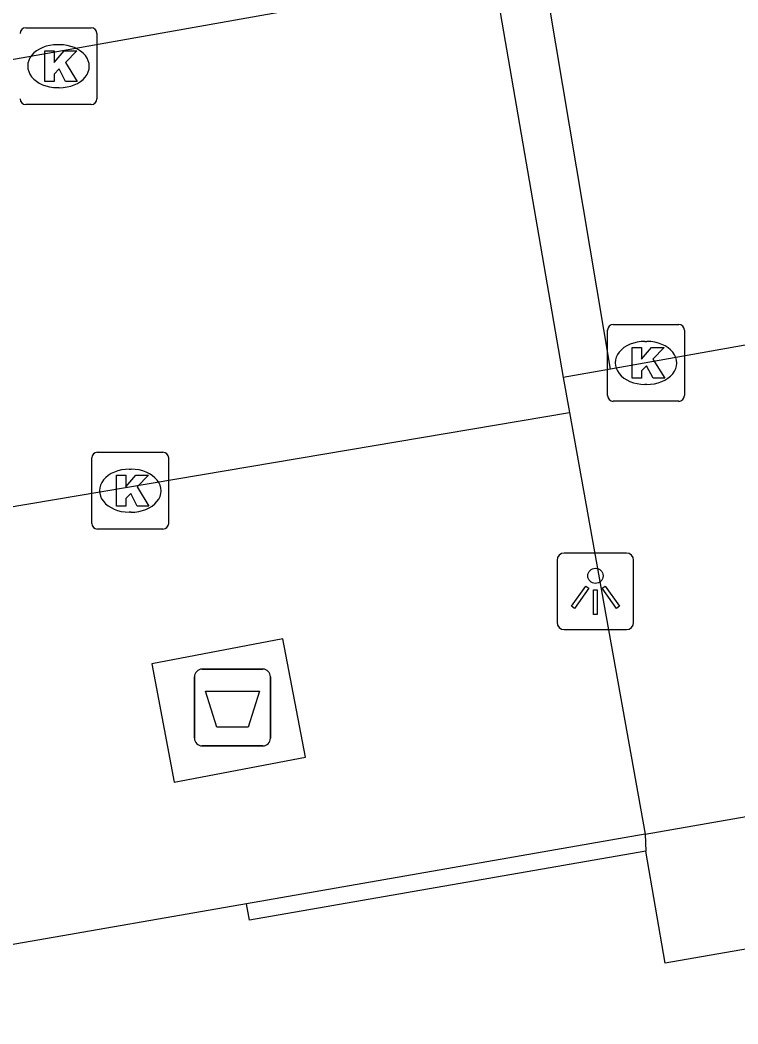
# Model space of a CAD drawing. Extents: x 162880 to 165536, y 384011 to 385179.
# Drawn here: x 164340.1 to 164349.45, y 384942.08 to 384955.14 of the extents above; entities that cross this region are included whole.
import ezdxf

# ---------------------------------------------------------------- set-up
doc = ezdxf.new("R2010")
doc.units = 0
for name, color, linetype in [('IMGEO_Afval_apart_plaats', 7, 'Continuous'), ('IMGEO_Kolk', 7, 'Continuous'), ('IMGEO_Lichtpunt', 7, 'Continuous'), ('IMGEO_Pand', 7, 'Continuous'), ('IMGEO_Rijbaan_lokaal_open', 7, 'Continuous'), ('IMGEO_Voetpad_gesloten', 7, 'Continuous'), ('IMGEO_Voetpad_open', 7, 'Continuous')]:
    doc.layers.add(name, color=color, linetype=linetype)

msp = doc.modelspace()

# ---------------------------------------------------------------- linework, layer by layer
at = {"layer": 'IMGEO_Afval_apart_plaats'}
for p, q in [((164342.471, 384946.695), (164343.261, 384946.695)), ((164343.261, 384946.695), (164342.471, 384946.695)), ((164342.371, 384945.795), (164342.371, 384946.595)), ((164342.371, 384946.595), (164342.371, 384945.795)), ((164343.361, 384946.595), (164343.361, 384945.795)), ((164343.361, 384945.795), (164343.361, 384946.595)), ((164343.261, 384945.695), (164342.471, 384945.695)), ((164342.471, 384945.695), (164343.261, 384945.695))]:
    msp.add_line(p, q, dxfattribs=at)
msp.add_lwpolyline([(164342.514, 384946.409), (164343.218, 384946.409), (164343.069, 384945.939), (164342.663, 384945.939), (164342.514, 384946.409)], dxfattribs=at)
for centre, start, end in [((164342.471, 384946.595), 90, 180), ((164342.471, 384946.595), 90, 180), ((164343.261, 384946.595), 0, 90), ((164343.261, 384946.595), 360, 90), ((164342.471, 384945.795), 180, 270), ((164342.471, 384945.795), 180, 270), ((164343.261, 384945.795), 270, 0), ((164343.261, 384945.795), 270, 0)]:
    msp.add_arc(centre, 0.1, start, end, dxfattribs=at)
at = {"layer": 'IMGEO_Kolk'}
for p, q in [((164340.175, 384955.042), (164341.027, 384955.042)), ((164341.101, 384954.968), (164341.101, 384954.116)), ((164340.588, 384954.822), (164340.613, 384954.822)), ((164340.611, 384954.262), (164340.586, 384954.262)), ((164341.027, 384954.042), (164340.175, 384954.042)), ((164347.749, 384950.254), (164347.749, 384951.106)), ((164347.824, 384951.18), (164348.676, 384951.18)), ((164348.75, 384951.106), (164348.75, 384950.254)), ((164348.237, 384950.96), (164348.262, 384950.96)), ((164348.26, 384950.4), (164348.235, 384950.4)), ((164348.676, 384950.18), (164347.824, 384950.18)), ((164341.109, 384949.517), (164341.961, 384949.517)), ((164341.034, 384948.591), (164341.034, 384949.443)), ((164342.035, 384949.443), (164342.035, 384948.591)), ((164341.522, 384949.297), (164341.547, 384949.297)), ((164341.545, 384948.737), (164341.52, 384948.737)), ((164341.961, 384948.517), (164341.109, 384948.517))]:
    msp.add_line(p, q, dxfattribs=at)
for points in [[(164340.175, 384955.042), (164341.027, 384955.042)], [(164341.101, 384954.968), (164341.101, 384954.116)], [(164340.421, 384954.742), (164340.544, 384954.742), (164340.544, 384954.591), (164340.674, 384954.742), (164340.838, 384954.742), (164340.692, 384954.591), (164340.845, 384954.342), (164340.693, 384954.342), (164340.608, 384954.506), (164340.544, 384954.439), (164340.544, 384954.342), (164340.421, 384954.342), (164340.421, 384954.742)], [(164341.027, 384954.042), (164340.175, 384954.042)], [(164347.749, 384950.254), (164347.749, 384951.106)], [(164347.824, 384951.18), (164348.676, 384951.18)], [(164348.75, 384951.106), (164348.75, 384950.254)], [(164348.07, 384950.88), (164348.193, 384950.88), (164348.193, 384950.729), (164348.323, 384950.88), (164348.487, 384950.88), (164348.341, 384950.729), (164348.494, 384950.48), (164348.342, 384950.48), (164348.257, 384950.644), (164348.193, 384950.577), (164348.193, 384950.48), (164348.07, 384950.48), (164348.07, 384950.88)], [(164348.676, 384950.18), (164347.824, 384950.18)], [(164341.109, 384949.517), (164341.961, 384949.517)], [(164341.034, 384948.591), (164341.034, 384949.443)], [(164342.035, 384949.443), (164342.035, 384948.591)], [(164341.355, 384949.217), (164341.478, 384949.217), (164341.478, 384949.066), (164341.608, 384949.217), (164341.772, 384949.217), (164341.626, 384949.066), (164341.779, 384948.817), (164341.627, 384948.817), (164341.542, 384948.981), (164341.478, 384948.914), (164341.478, 384948.817), (164341.355, 384948.817), (164341.355, 384949.217)], [(164341.961, 384948.517), (164341.109, 384948.517)]]:
    msp.add_lwpolyline(points, dxfattribs=at)
for centre, start, end in [((164340.177, 384954.966), 91.552, 178.448), ((164340.177, 384954.966), 91.552, 178.448), ((164341.025, 384954.966), 1.552, 88.448), ((164341.025, 384954.966), 1.552, 88.448), ((164340.177, 384954.118), 181.552, 268.448), ((164340.177, 384954.118), 181.552, 268.448), ((164341.025, 384954.118), 271.552, 358.448), ((164341.025, 384954.118), 271.552, 358.448), ((164347.826, 384951.104), 91.552, 178.448), ((164347.826, 384951.104), 91.552, 178.448), ((164348.674, 384951.104), 1.552, 88.448), ((164348.674, 384951.104), 1.552, 88.448), ((164347.826, 384950.256), 181.552, 268.448), ((164347.826, 384950.256), 181.552, 268.448), ((164348.674, 384950.256), 271.552, 358.448), ((164348.674, 384950.256), 271.552, 358.448), ((164341.111, 384949.441), 91.552, 178.448), ((164341.111, 384949.441), 91.552, 178.448), ((164341.959, 384949.441), 1.552, 88.448), ((164341.959, 384949.441), 1.552, 88.448), ((164341.111, 384948.593), 181.552, 268.448), ((164341.111, 384948.593), 181.552, 268.448), ((164341.959, 384948.593), 271.552, 358.448), ((164341.959, 384948.593), 271.552, 358.448)]:
    msp.add_arc(centre, 0.0765, start, end, dxfattribs=at)
for centre, major_axis, ratio, start_param, end_param in [((164340.587, 384954.542), (-0.387, 0.002), 0.722429, 4.712389, 7.853982), ((164340.612, 384954.542), (-0.39, 0.002), 0.717154, 1.570796, 4.712389), ((164348.236, 384950.68), (-0.387, 0.002), 0.722429, 4.712389, 7.853982), ((164348.261, 384950.68), (-0.39, 0.002), 0.717154, 1.570796, 4.712389), ((164341.521, 384949.017), (-0.387, 0.002), 0.722429, 4.712389, 7.853982), ((164341.546, 384949.017), (-0.39, 0.002), 0.717154, 1.570796, 4.712389)]:
    msp.add_ellipse(centre, major_axis=major_axis, ratio=ratio, start_param=start_param, end_param=end_param, dxfattribs=at)
at = {"layer": 'IMGEO_Lichtpunt'}
for p, q in [((164347.995, 384948.206), (164347.187, 384948.206)), ((164347.995, 384948.206), (164347.187, 384948.206)), ((164347.093, 384948.111), (164347.093, 384947.304)), ((164347.093, 384948.111), (164347.093, 384947.304)), ((164348.089, 384947.304), (164348.089, 384948.111)), ((164348.089, 384947.304), (164348.089, 384948.111)), ((164347.187, 384947.21), (164347.995, 384947.21)), ((164347.187, 384947.21), (164347.995, 384947.21))]:
    msp.add_line(p, q, dxfattribs=at)
for points in [[(164347.467, 384947.775), (164347.506, 384947.747), (164347.318, 384947.485), (164347.28, 384947.512), (164347.467, 384947.775)], [(164347.569, 384947.727), (164347.616, 384947.727), (164347.616, 384947.405), (164347.569, 384947.405), (164347.569, 384947.727)], [(164347.679, 384947.747), (164347.717, 384947.774), (164347.904, 384947.512), (164347.865, 384947.484), (164347.679, 384947.747)]]:
    msp.add_lwpolyline(points, dxfattribs=at)
msp.add_circle((164347.592, 384947.909), 0.0994, dxfattribs=at)
for centre, start, end in [((164347.187, 384948.111), 90, 180), ((164347.187, 384948.111), 90, 180), ((164347.995, 384948.111), 0, 90), ((164347.995, 384948.111), 0, 90), ((164347.187, 384947.304), 180, 270), ((164347.187, 384947.304), 180, 270), ((164347.995, 384947.304), 270, 0), ((164347.995, 384947.304), 270, 360)]:
    msp.add_arc(centre, 0.0946, start, end, dxfattribs=at)
at = {"layer": 'IMGEO_Pand'}
for points in [[(164348.248, 384944.325), (164343.086, 384943.426), (164343.048, 384943.642)], [(164352.413, 384943.549), (164348.502, 384942.867), (164348.248, 384944.325)], [(164343.048, 384943.642), (164334.073, 384942.077)]]:
    msp.add_lwpolyline(points, dxfattribs=at)
at = {"layer": 'IMGEO_Rijbaan_lokaal_open'}
for points in [[(164313.275, 384949.894), (164346.261, 384955.744)], [(164347.79, 384950.599), (164346.988, 384955.348)], [(164346.35, 384955.241), (164347.171, 384950.488)], [(164351.052, 384951.182), (164347.79, 384950.599)], [(164347.79, 384950.599), (164347.171, 384950.488)], [(164347.171, 384950.488), (164347.253, 384950.034)], [(164325.795, 384946.411), (164347.253, 384950.034)]]:
    msp.add_lwpolyline(points, dxfattribs=at)
at = {"layer": 'IMGEO_Voetpad_gesloten'}
msp.add_lwpolyline([(164343.523, 384947.088), (164341.816, 384946.765), (164342.108, 384945.224), (164343.815, 384945.547), (164343.523, 384947.088)], dxfattribs=at)
at = {"layer": 'IMGEO_Voetpad_open'}
for points in [[(164347.253, 384950.034), (164348.239, 384944.547)], [(164348.239, 384944.547), (164352.113, 384945.222)], [(164348.239, 384944.547), (164343.048, 384943.642)], [(164348.239, 384944.547), (164348.248, 384944.325)]]:
    msp.add_lwpolyline(points, dxfattribs=at)

doc.saveas('drawing.dxf')
